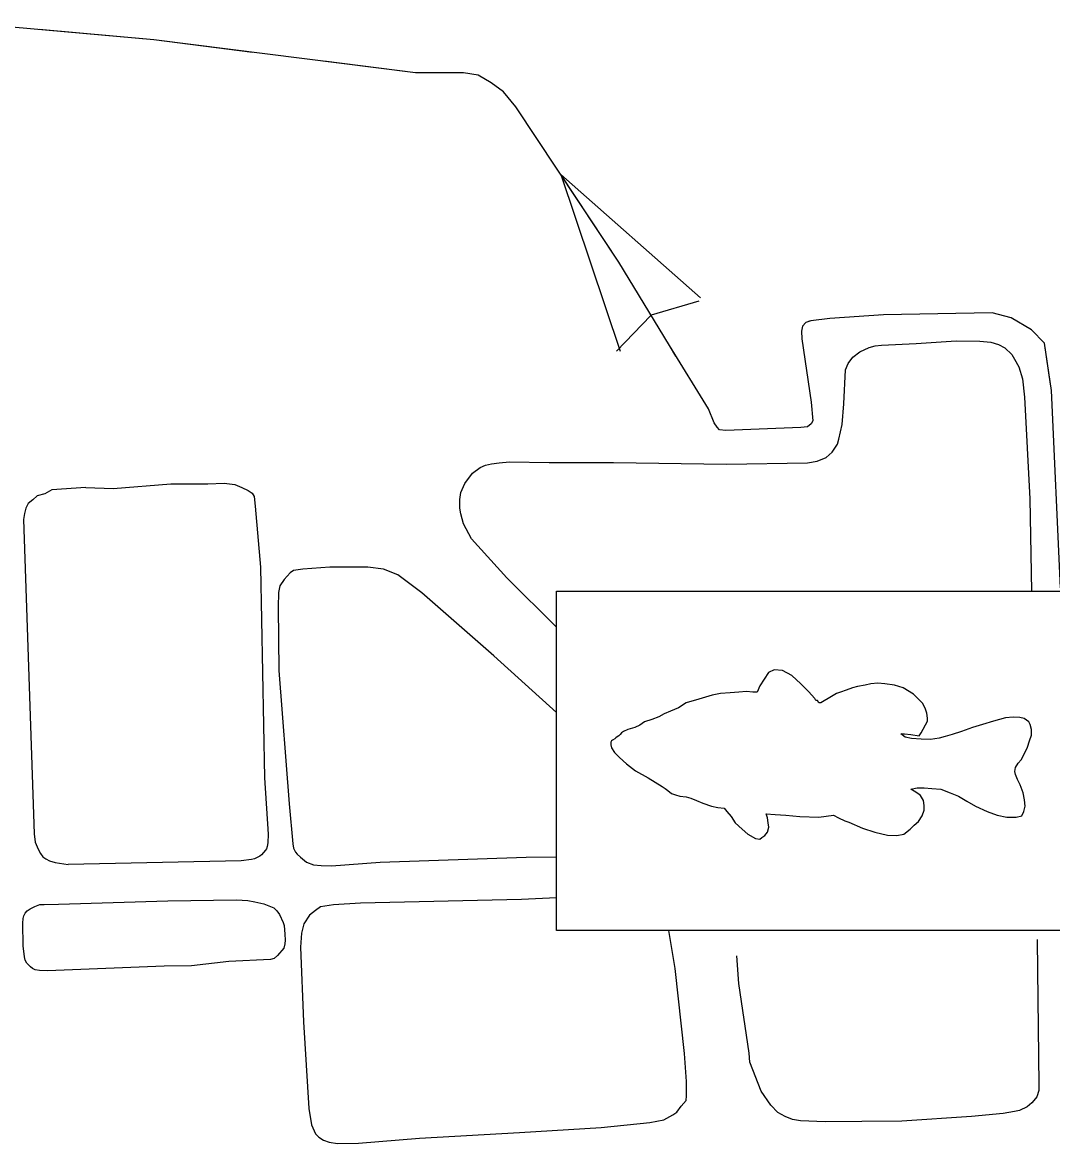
# Model space of a CAD drawing. Extents: x 1084508 to 1142749, y 1057638 to 1093403.
# Drawn here: x 1135432 to 1136028, y 1067123 to 1067771 of the extents above; entities that cross this region are included whole.
import ezdxf

# ---------------------------------------------------------------- set-up
doc = ezdxf.new("R2010")
doc.units = 0
for name, color, linetype in [('Level 35', 7, 'Continuous'), ('Level 43', 7, 'Continuous'), ('Level 57', 7, 'Continuous')]:
    doc.layers.add(name, color=color, linetype=linetype)

msp = doc.modelspace()

# ---------------------------------------------------------------- linework, layer by layer
at = {"layer": 'Level 35'}
for points in [[(1135740.75, 1067421.46), (1135712.02, 1067449.9), (1135691.65, 1067472.46), (1135687, 1067481.19), (1135685.54, 1067486.87), (1135684.96, 1067490.21), (1135684.82, 1067495.16), (1135685.4, 1067499.24), (1135687.73, 1067504.47), (1135692.23, 1067510.44), (1135696.6, 1067513.79), (1135699.78, 1067515.05), (1135703.14, 1067515.83), (1135707.67, 1067516.47), (1135713.62, 1067516.99), (1135736.6, 1067516.7), (1135773.69, 1067516.7), (1135839.15, 1067515.68), (1135885.98, 1067516.41), (1135891.66, 1067517.43), (1135896.75, 1067519.61), (1135900.38, 1067522.67), (1135903.44, 1067527.32), (1135904.16, 1067530.09), (1135906.06, 1067538.53), (1135907.07, 1067550.46), (1135908.09, 1067570.25), (1135909.55, 1067573.89), (1135912.16, 1067577.53), (1135916.38, 1067580.59), (1135921.76, 1067583.21), (1135925.13, 1067584.06), (1135928.75, 1067584.52), (1135948.97, 1067585.39), (1135972.09, 1067586.99), (1135985.77, 1067586.85), (1135992.17, 1067586.12), (1135996.53, 1067584.95), (1136000.17, 1067582.92), (1136004.24, 1067579.13), (1136005.84, 1067576.37), (1136008.31, 1067571.86), (1136010.35, 1067565.02), (1136011.51, 1067554.39), (1136014.57, 1067495.6), (1136015.59, 1067442.3)], [(1135468.44, 1067502.26), (1135448.81, 1067500.8), (1135444.84, 1067498.6), (1135440.44, 1067497.28), (1135437.79, 1067495.07), (1135435.15, 1067492.87), (1135433.83, 1067490.22), (1135432.95, 1067487.14), (1135432.51, 1067483.61), (1135438.67, 1067301.99), (1135439.11, 1067297.14), (1135440.88, 1067293.17), (1135442.2, 1067290.53), (1135443.67, 1067288.66), (1135445.28, 1067287.44), (1135447.45, 1067286.4), (1135450.73, 1067285.38), (1135458.21, 1067284.2)], [(1135468.44, 1067502.26), (1135484.23, 1067501.59), (1135517.59, 1067504.26), (1135539.16, 1067504.26), (1135548.5, 1067504.71), (1135554.73, 1067503.82), (1135558.73, 1067502.26), (1135562.51, 1067500.48), (1135564.74, 1067498.92), (1135565.85, 1067496.92), (1135566.52, 1067491.36), (1135569.63, 1067456.2), (1135571.85, 1067334.26), (1135574.08, 1067301.78), (1135573.86, 1067296.66), (1135573.45, 1067294.54), (1135573.03, 1067293.35), (1135572.52, 1067292.43), (1135570.07, 1067289.76), (1135569.11, 1067289.01), (1135567.63, 1067288.2), (1135566.07, 1067287.57), (1135564.29, 1067287.09), (1135558.29, 1067286.42), (1135458.21, 1067284.2)], [(1135740.75, 1067372.18), (1135704.55, 1067404.8), (1135662.96, 1067441.29), (1135648.95, 1067451.75), (1135640.72, 1067454.87), (1135631.6, 1067456.2), (1135609.59, 1067456.2), (1135594.02, 1067454.87), (1135588.68, 1067454.2), (1135586.68, 1067452.86), (1135583.34, 1067449.08), (1135580.67, 1067445.3), (1135580.01, 1067441.52), (1135579.78, 1067433.06), (1135580.23, 1067396.34), (1135586.23, 1067319.36), (1135588.23, 1067296.21), (1135588.73, 1067293.63), (1135589.79, 1067291.32), (1135590.82, 1067290.17), (1135592.68, 1067288.43), (1135596.24, 1067285.53), (1135600.24, 1067283.98), (1135604.58, 1067283.6), (1135610.7, 1067283.53), (1135638.72, 1067285.53), (1135723.23, 1067288.43), (1135740.75, 1067288.56)], [(1135740.75, 1067264.91), (1135720.56, 1067263.95), (1135627.38, 1067261.95), (1135611.81, 1067260.83), (1135604.25, 1067259.72), (1135601.36, 1067257.72), (1135597.83, 1067254.91), (1135594.68, 1067249.93), (1135593.35, 1067244.59), (1135592.68, 1067236.36), (1135594.46, 1067193.19), (1135597.58, 1067143.13), (1135599.13, 1067133.78), (1135601.36, 1067128.44), (1135603.36, 1067126.66), (1135606.03, 1067124.88), (1135609.36, 1067123.77), (1135614.03, 1067122.88), (1135626.27, 1067123.1), (1135661.63, 1067125.99), (1135719.45, 1067129.33), (1135766.6, 1067132.22), (1135794.84, 1067135.11), (1135802.85, 1067136.67), (1135808.19, 1067139.57), (1135810.41, 1067141.12), (1135812.86, 1067144.46), (1135815.75, 1067147.8), (1135815.97, 1067150.47), (1135815.97, 1067158.7), (1135814.86, 1067174.94), (1135809.52, 1067224.12), (1135805.71, 1067246.13)], [(1136018.84, 1067240.95), (1136019, 1067222.88), (1136019.94, 1067156.84), (1136019.94, 1067153.65), (1136018.76, 1067149.96), (1136017.95, 1067148.9), (1136015.85, 1067146.45), (1136013.05, 1067144.17), (1136008.61, 1067141.98), (1136005.69, 1067141.37), (1135999.21, 1067140.31), (1135980.81, 1067138.56), (1135940.69, 1067135.76), (1135917.47, 1067135.58)], [(1135917.47, 1067135.58), (1135896.19, 1067135.49), (1135882, 1067135.93), (1135877.44, 1067136.81), (1135873.15, 1067138.47), (1135868.94, 1067140.75), (1135864.83, 1067145.13), (1135859.13, 1067153.2), (1135852.74, 1067170.03), (1135852.3, 1067175.2), (1135846.25, 1067215.51), (1135845.12, 1067231.47)]]:
    msp.add_lwpolyline(points, dxfattribs=at)
msp.add_lwpolyline([(1135452.74, 1067261.22), (1135515.85, 1067263.15), (1135555.72, 1067263.73), (1135562.31, 1067263.42), (1135566.37, 1067262.57), (1135571.4, 1067261.41), (1135577.21, 1067259.09), (1135579.03, 1067257.47), (1135580.5, 1067255.41), (1135582.63, 1067250.76), (1135583.2, 1067248.93), (1135583.7, 1067243.97), (1135583.79, 1067240.49), (1135583.65, 1067238.31), (1135583.02, 1067235.85), (1135579.34, 1067231.58), (1135577.4, 1067229.97), (1135575.27, 1067229.26), (1135551.27, 1067228.1), (1135529.59, 1067225.58), (1135513.91, 1067225.39), (1135446.35, 1067222.68), (1135441.71, 1067222.86), (1135439.19, 1067223.26), (1135437.59, 1067224.16), (1135436.46, 1067225.04), (1135434.31, 1067227.27), (1135433.46, 1067228.96), (1135433, 1067230.81), (1135432.22, 1067237.2), (1135431.97, 1067250.21), (1135432.22, 1067253.08), (1135432.69, 1067254.56), (1135433.39, 1067255.99), (1135434.59, 1067257.37), (1135436.29, 1067258.51), (1135439, 1067259.86), (1135441.9, 1067261.02), (1135444.37, 1067261.18)], close=True, dxfattribs=at)
at = {"layer": 'Level 43'}
for p, q in [((1135743.3, 1067683.08), (1135777.62, 1067580.97)), ((1135743.3, 1067683.08), (1135824.08, 1067611.81)), ((1135823.17, 1067609.85), (1135795.63, 1067601.86)), ((1135775.47, 1067580.98), (1135795.31, 1067601.66))]:
    msp.add_line(p, q, dxfattribs=at)
for points in [[(1136032.46, 1067444.22), (1136027.22, 1067558.32), (1136023.15, 1067585.68), (1136015.58, 1067593.25), (1136003.95, 1067600.23), (1135992.89, 1067603.14), (1135930.06, 1067601.98), (1135898.86, 1067599.95), (1135888.01, 1067598.62), (1135885.13, 1067597.52), (1135883.14, 1067595.52), (1135882.47, 1067592.64), (1135882.7, 1067588.21), (1135888.23, 1067551.44), (1135889.12, 1067540.81), (1135888.23, 1067539.04), (1135886.02, 1067537.27), (1135882.25, 1067536.82), (1135838.86, 1067535.05), (1135835.1, 1067535.49), (1135833.77, 1067537.04), (1135832, 1067539.48), (1135828.68, 1067547.68), (1135806.09, 1067584.22), (1135776.87, 1067632.51), (1135717.32, 1067722.22), (1135710.23, 1067730.86), (1135702.93, 1067736.18), (1135695.4, 1067740.61), (1135686.99, 1067741.94), (1135659.31, 1067741.94), (1135507.8, 1067760.93), (1135395.2, 1067771.06)], [(1135565.01, 1067753.76), (1135507.8, 1067760.93), (1135441.42, 1067766.9)], [(1135667.85, 1067741.94), (1135659.31, 1067741.94), (1135606.12, 1067748.61)], [(1135720.39, 1067717.6), (1135717.32, 1067722.22), (1135710.23, 1067730.86), (1135702.93, 1067736.18), (1135695.4, 1067740.61), (1135686.99, 1067741.94), (1135667.85, 1067741.94)], [(1135809.86, 1067578.13), (1135806.09, 1067584.22), (1135776.87, 1067632.51), (1135743.3, 1067683.08)], [(1135887.13, 1067598.29), (1135885.13, 1067597.52), (1135883.14, 1067595.52), (1135882.47, 1067592.64), (1135882.7, 1067588.21), (1135888.23, 1067551.44), (1135889.12, 1067540.81), (1135888.23, 1067539.04), (1135886.02, 1067537.27), (1135882.25, 1067536.82), (1135838.86, 1067535.05), (1135835.1, 1067535.49), (1135833.77, 1067537.04), (1135832, 1067539.48), (1135830.79, 1067542.46)], [(1136026.69, 1067561.9), (1136023.15, 1067585.68), (1136015.58, 1067593.25), (1136003.95, 1067600.23), (1135992.89, 1067603.14), (1135930.06, 1067601.98), (1135928.36, 1067601.87)]]:
    msp.add_lwpolyline(points, dxfattribs=at)
at = {"layer": 'Level 57'}
for points in [[(1136054.63, 1067442.3), (1136054.63, 1067246.13), (1135740.75, 1067246.13)], [(1135740.75, 1067246.13), (1135740.75, 1067442.3), (1136054.63, 1067442.3)], [(1135890.18, 1067380.12), (1135886.65, 1067384.32), (1135882.18, 1067388.65), (1135876.9, 1067393.52), (1135871.49, 1067396.37), (1135866.75, 1067396.77), (1135863.5, 1067395.15), (1135858.44, 1067387.48)], [(1135858.44, 1067387.48), (1135856.81, 1067383.83), (1135854.37, 1067383.83), (1135850.72, 1067384.23), (1135846.25, 1067383.83), (1135841.37, 1067383.42), (1135835.69, 1067383.02), (1135830.81, 1067382.2), (1135823.09, 1067379.77), (1135815.78, 1067377.74), (1135811.31, 1067374.89), (1135806.84, 1067372.86), (1135803.19, 1067371.24), (1135799.94, 1067369.61), (1135795.88, 1067367.99), (1135791.81, 1067366.77), (1135788.97, 1067364.74), (1135786.13, 1067363.52), (1135782.06, 1067362.3), (1135779.63, 1067361.08), (1135778.41, 1067360.27), (1135777.59, 1067359.45), (1135776.78, 1067358.64), (1135775.83, 1067358.07), (1135775.16, 1067357.42), (1135774.57, 1067356.78)], [(1135951.86, 1067356.64), (1135946.18, 1067357.02), (1135942.53, 1067357.83), (1135940.09, 1067359.86), (1135942.12, 1067359.86), (1135945.78, 1067359.45), (1135950.65, 1067358.64), (1135951.87, 1067360.27), (1135955.53, 1067367.17), (1135955.53, 1067368.8), (1135955.12, 1067371.64), (1135954.31, 1067374.08), (1135952.68, 1067377.33), (1135947.4, 1067382.61), (1135941.31, 1067386.27), (1135936.43, 1067387.89), (1135930.75, 1067388.7), (1135926.68, 1067389.11), (1135922.62, 1067388.7), (1135919.37, 1067387.89), (1135914.9, 1067387.08), (1135912.06, 1067386.27), (1135908.4, 1067385.05), (1135905.15, 1067383.83), (1135902.72, 1067383.02), (1135899.87, 1067381.39), (1135893.78, 1067377.74), (1135892.56, 1067377.74), (1135891.75, 1067378.95), (1135890.93, 1067378.95), (1135890.53, 1067379.77), (1135890.18, 1067380.12)], [(1135993.71, 1067367.17), (1135987.21, 1067365.14), (1135981.53, 1067363.52), (1135975.03, 1067361.08), (1135969.74, 1067359.45), (1135965.68, 1067358.24), (1135962.16, 1067357.18)], [(1136014.02, 1067366.77), (1136011.44, 1067368.68), (1136008.86, 1067369.22), (1136005.07, 1067369.49), (1136000.6, 1067368.95), (1135993.71, 1067367.17)], [(1136009.56, 1067344.83), (1136011.59, 1067348.49), (1136013.21, 1067352.14), (1136014.43, 1067355.8), (1136015.65, 1067359.05), (1136015.65, 1067362.3), (1136014.84, 1067365.14), (1136014.02, 1067366.77)], [(1135962.16, 1067357.18), (1135957.14, 1067356.49), (1135951.86, 1067356.64)], [(1135774.57, 1067356.78), (1135773.13, 1067356.2), (1135772.72, 1067355.8), (1135772.31, 1067354.99), (1135772.31, 1067353.36), (1135772.72, 1067351.74), (1135774.34, 1067348.89), (1135777.19, 1067346.05), (1135781.25, 1067342.39), (1135786.53, 1067338.33), (1135793.84, 1067334.27), (1135801.97, 1067329.39), (1135803.59, 1067328.17), (1135805.22, 1067326.96), (1135807.25, 1067325.33), (1135809.69, 1067324.52), (1135812.12, 1067323.71), (1135815.78, 1067323.3), (1135818.62, 1067322.49), (1135821.87, 1067321.27), (1135825.53, 1067319.64), (1135830.41, 1067318.02), (1135834.06, 1067317.21), (1135837.72, 1067316.8), (1135839.34, 1067314.77), (1135841.78, 1067311.92), (1135844.22, 1067308.27), (1135848.28, 1067304.61), (1135851.53, 1067301.77), (1135856, 1067299.33), (1135858.44, 1067298.92), (1135859.65, 1067299.74), (1135861.28, 1067300.96), (1135862.9, 1067302.99), (1135863.72, 1067305.83), (1135863.31, 1067308.27), (1135862.9, 1067311.11), (1135862.09, 1067313.55), (1135867.37, 1067313.14), (1135873.47, 1067312.74), (1135881.59, 1067311.92), (1135892.56, 1067311.52), (1135901.09, 1067312.74), (1135903.93, 1067311.11), (1135907.59, 1067309.49), (1135909.85, 1067308.64)], [(1135937.65, 1067300.96), (1135941.71, 1067301.77), (1135945.37, 1067304.61), (1135947.81, 1067307.05), (1135950.25, 1067309.08), (1135952.28, 1067312.33), (1135953.5, 1067315.58), (1135953.5, 1067318.42), (1135953.09, 1067321.27), (1135951.46, 1067324.11), (1135949.84, 1067325.33), (1135947.81, 1067326.55), (1135945.78, 1067327.77), (1135949.43, 1067328.58), (1135953.5, 1067328.58), (1135957.96, 1067328.17), (1135963.25, 1067327.77), (1135968.53, 1067325.74), (1135973.4, 1067323.71), (1135978.28, 1067320.86), (1135983.15, 1067318.02), (1135990.06, 1067314.77), (1135995.74, 1067312.74), (1136001.43, 1067311.52), (1136006.71, 1067311.52), (1136009.96, 1067312.33), (1136011.18, 1067314.77), (1136011.99, 1067318.02), (1136011.59, 1067321.67), (1136010.77, 1067325.74), (1136009.15, 1067330.21), (1136007.53, 1067333.46), (1136006.31, 1067336.3), (1136005.9, 1067337.92), (1136006.31, 1067340.36), (1136007.93, 1067342.8), (1136009.56, 1067344.83)], [(1135909.85, 1067308.64), (1135917.8, 1067305.23), (1135924.97, 1067302.93), (1135932.29, 1067301.17), (1135937.65, 1067300.96)]]:
    msp.add_lwpolyline(points, dxfattribs=at)

doc.saveas('drawing.dxf')
